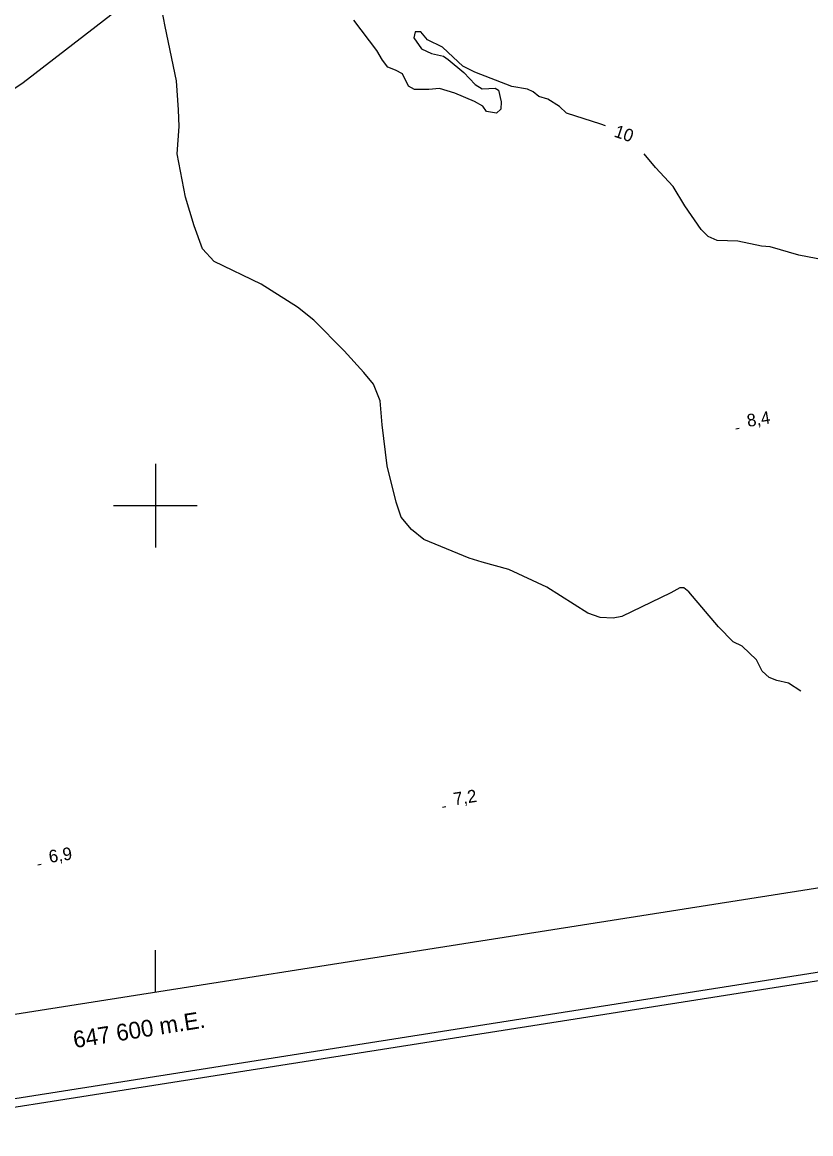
# Model space of a CAD drawing. Extents: x 646142 to 649934, y 5874075 to 5876351.
# Drawn here: x 647568.2 to 647756.5, y 5874250 to 5874515.4 of the extents above; entities that cross this region are included whole.
import ezdxf

# ---------------------------------------------------------------- set-up
doc = ezdxf.new("R2010")
doc.units = 0
for name, color, linetype in [('Niveau 1', 7, 'Continuous'), ('Niveau 2', 7, 'Continuous'), ('Niveau 22', 7, 'Continuous'), ('Niveau 3', 7, 'Continuous'), ('Niveau 60', 7, 'Continuous'), ('Niveau 61', 7, 'Continuous')]:
    doc.layers.add(name, color=color, linetype=linetype)

msp = doc.modelspace()

# ---------------------------------------------------------------- linework, layer by layer
at = {"layer": 'Niveau 1'}
for points in [[(647707.46, 5874490.65), (647706.4, 5874491.09), (647698.21, 5874493.7), (647696.51, 5874495.3), (647693.73, 5874497.03), (647691.54, 5874497.64), (647690.24, 5874498.81), (647688.88, 5874499.38), (647685.15, 5874500.08), (647676.3, 5874503.45), (647673.43, 5874504.94), (647671.08, 5874507.06), (647668.59, 5874509.41), (647664.98, 5874511.18), (647663.36, 5874513.14), (647662.06, 5874513.13), (647661.74, 5874511.68), (647663.56, 5874509.03), (647665.91, 5874507.97), (647668.81, 5874507.31), (647669.96, 5874506.48), (647673.7, 5874503.43), (647676.37, 5874500.51), (647678.01, 5874499.49), (647679.66, 5874499.54), (647681.18, 5874499.69), (647681.94, 5874499.17), (647682.58, 5874496.41), (647682.53, 5874494.63), (647681.45, 5874493.7), (647679.05, 5874494.06), (647678.21, 5874495.39), (647676.2, 5874496.49), (647671.51, 5874498.5), (647667.86, 5874499.56), (647665.29, 5874499.3), (647661.86, 5874499.32), (647660.48, 5874500.13), (647658.99, 5874503.05), (647657.37, 5874503.95), (647655.52, 5874504.71), (647654.28, 5874506.35), (647652.86, 5874508.69), (647647.38, 5874515.93)], [(647763.63, 5874457.9), (647753.63, 5874459.75), (647746.8, 5874461.79), (647744.78, 5874461.95), (647739.1, 5874463.16), (647734.13, 5874463.26), (647732.02, 5874464.23), (647730.3, 5874465.95), (647726.4, 5874471.58), (647723.67, 5874476.15), (647719.42, 5874480.69), (647716.73, 5874484)]]:
    msp.add_lwpolyline(points, dxfattribs=at)
at = {"layer": 'Niveau 2'}
for points in [[(647674.9, 5874387.48), (647664.14, 5874391.87), (647661.16, 5874394.3), (647658.72, 5874397.25), (647657.52, 5874400.8), (647655.32, 5874409.46), (647654.17, 5874419.29), (647653.68, 5874425.04), (647652.08, 5874429.02), (647649.79, 5874431.75), (647645.1, 5874436.97), (647637.83, 5874444.29), (647633.96, 5874447.34), (647625.23, 5874452.86), (647614.02, 5874458.26), (647611.23, 5874461.29), (647609.24, 5874466.77), (647607.22, 5874473.66), (647605.2, 5874483.97), (647605.7, 5874490.52), (647605.52, 5874494.51), (647605.03, 5874501.43), (647602.38, 5874514.39), (647599.56, 5874528.98)], [(647754.16, 5874355.72), (647751.16, 5874357.6), (647748.42, 5874358.22), (647746.57, 5874358.98), (647744.87, 5874360.48), (647743.52, 5874363.19), (647740.1, 5874366.41), (647737.97, 5874367.5), (647734.51, 5874371.07), (647727.36, 5874379.37), (647726.19, 5874380.32), (647725.24, 5874380.35), (647723.12, 5874379.19), (647711.4, 5874373.54), (647709.32, 5874373.1), (647706.22, 5874373.27), (647703.27, 5874374.28), (647693.5, 5874380.54), (647684.42, 5874384.74), (647678.08, 5874386.49), (647674.9, 5874387.48)]]:
    msp.add_lwpolyline(points, dxfattribs=at)
at = {"layer": 'Niveau 22'}
msp.add_lwpolyline([(647590.39, 5874517.92), (647568.4, 5874500.91), (647560.62, 5874495.71), (647552.53, 5874489.89), (647549.15, 5874488.71), (647543.24, 5874487.63), (647529.83, 5874485.48), (647516.28, 5874486.24), (647501.8, 5874483.17), (647492.71, 5874480.74), (647484.49, 5874479)], dxfattribs=at)
at = {"layer": 'Niveau 3'}
for p, q in [((647738.65, 5874418.36), (647739.44, 5874418.49)), ((647668.57, 5874328.03), (647669.36, 5874328.15)), ((647571.93, 5874314.26), (647572.72, 5874314.38))]:
    msp.add_line(p, q, dxfattribs=at)
at = {"layer": 'Niveau 60'}
msp.add_line((647600, 5874283.81), (647600, 5874293.81), dxfattribs=at)
for points in [[(646142.26, 5875797.64), (649662.59, 5876351.49), (649933.58, 5874629.01), (646413.32, 5874074.83), (646142.26, 5875797.64)], [(646144.55, 5875795.97), (649660.92, 5876349.21), (649931.28, 5874630.65), (646414.98, 5874077.12), (646144.55, 5875795.97)]]:
    msp.add_lwpolyline(points, dxfattribs=at)
msp.add_lwpolyline([(646167.42, 5875779.32), (649130.97, 5876245.57), (649395.18, 5874566.24), (646431.63, 5874099.99)], close=True, dxfattribs=at)
msp.add_lwpolyline([(646167.42, 5875779.32), (649130.97, 5876245.57), (649395.18, 5874566.24), (646431.63, 5874099.99)], close=True, dxfattribs=at)
at = {"layer": 'Niveau 61'}
for points in [[(647600, 5874410), (647600, 5874400), (647600, 5874390)], [(647590, 5874400), (647600, 5874400), (647610, 5874400)]]:
    msp.add_lwpolyline(points, dxfattribs=at)

# ---------------------------------------------------------------- texts
at = {"layer": 'Niveau 1'}
msp.add_text('10', height=3, rotation=341.0824, dxfattribs=at).set_placement((647709.33, 5874488.14))
at = {"layer": 'Niveau 3'}
for s, rotation, p in [('8,4  ', 8.941, (647741.5, 5874418.77)), ('7,2  ', 8.9405, (647671.42, 5874328.43)), ('6,9  ', 8.9405, (647574.78, 5874314.67))]:
    msp.add_text(s, height=3, rotation=rotation, dxfattribs=at).set_placement(p)
at = {"layer": 'Niveau 61'}
msp.add_text('647 600 m.E.', height=3.9999, rotation=8.9409, dxfattribs=at).set_placement((647580.69, 5874270.46))

doc.saveas('drawing.dxf')
